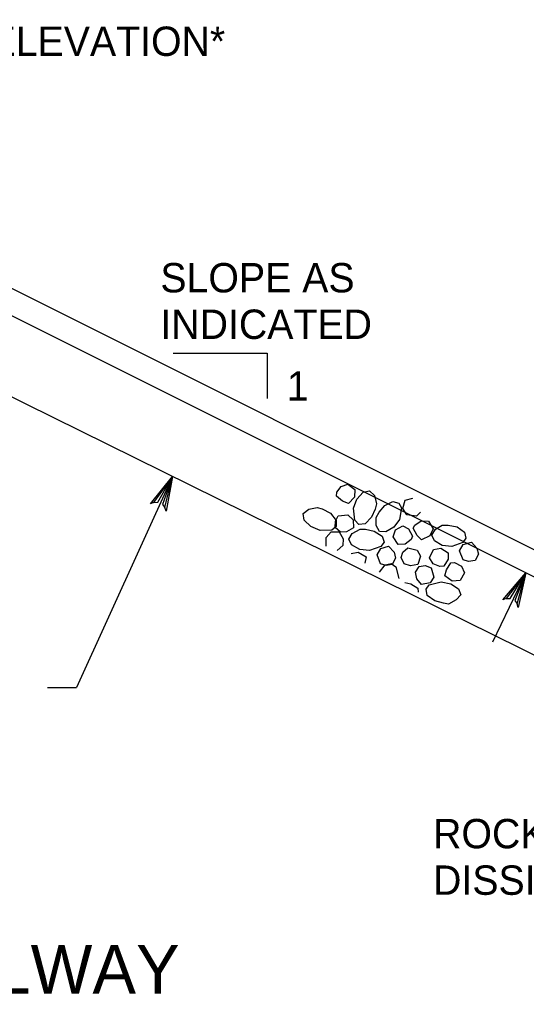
# Model space of a CAD drawing. Extents: x 636462 to 639890, y 299944 to 300538.
# Drawn here: x 637844.1 to 637895.9, y 300239.8 to 300339.3 of the extents above; entities that cross this region are included whole.
import ezdxf

# ---------------------------------------------------------------- set-up
doc = ezdxf.new("R2010")
doc.units = 0
doc.layers.add('Default', color=7, linetype='Continuous')

msp = doc.modelspace()

# ---------------------------------------------------------------- linework, layer by layer
at = {"layer": 'Default'}
for p, q in [((637788.436, 300339.341), (637929.75, 300268.679)), ((637804.157, 300328.687), (637929.745, 300265.889)), ((637801.626, 300321.372), (637927.675, 300259.183)), ((637859.79, 300305.283), (637869.393, 300305.283)), ((637869.393, 300305.283), (637869.393, 300300.666)), ((637859.722, 300292.709), (637849.9, 300271.168)), ((637876.932, 300291.693), (637877.608, 300291.927)), ((637877.608, 300291.927), (637878.345, 300291.363)), ((637876.447, 300290.689), (637876.497, 300291.111)), ((637876.497, 300291.111), (637876.932, 300291.693)), ((637878.345, 300291.363), (637878.31, 300290.608)), ((637878.55, 300290.387), (637879.188, 300291.11)), ((637879.188, 300291.11), (637879.822, 300291.25)), ((637879.822, 300291.25), (637880.321, 300290.779)), ((637880.321, 300290.779), (637880.544, 300289.902)), ((637877.069, 300290.196), (637876.447, 300290.689)), ((637877.682, 300289.934), (637877.069, 300290.196)), ((637878.31, 300290.608), (637877.682, 300289.934)), ((637878.205, 300289.459), (637878.55, 300290.387)), ((637880.544, 300289.902), (637880.422, 300289.365)), ((637881.399, 300289.758), (637882.213, 300290.163)), ((637882.213, 300290.163), (637882.828, 300289.997)), ((637882.828, 300289.997), (637883.087, 300289.506)), ((637883.243, 300289.429), (637883.476, 300290.29)), ((637883.476, 300290.29), (637884.268, 300290.482)), ((637873.056, 300288.912), (637873.62, 300289.369)), ((637873.167, 300288.258), (637873.056, 300288.912)), ((637873.62, 300289.369), (637874.489, 300289.543)), ((637874.489, 300289.543), (637874.997, 300289.401)), ((637874.997, 300289.401), (637875.833, 300288.972)), ((637875.833, 300288.972), (637876.436, 300288.229)), ((637878.342, 300288.241), (637878.205, 300289.459)), ((637880.422, 300289.365), (637880.046, 300288.544)), ((637880.509, 300288.527), (637880.798, 300289.053)), ((637880.798, 300289.053), (637881.399, 300289.758)), ((637883.087, 300289.506), (637882.889, 300288.321)), ((637883.648, 300288.782), (637883.243, 300289.429)), ((637885.043, 300289.065), (637884.62, 300288.662)), ((637873.836, 300287.604), (637873.167, 300288.258)), ((637876.308, 300287.516), (637876.344, 300288.144)), ((637876.344, 300288.144), (637876.643, 300288.674)), ((637876.436, 300288.229), (637876.424, 300287.596)), ((637876.643, 300288.674), (637877.601, 300288.781)), ((637877.601, 300288.781), (637878.17, 300288.272)), ((637878.17, 300288.272), (637878.2, 300287.455)), ((637878.723, 300287.818), (637878.342, 300288.241)), ((637879.368, 300287.879), (637878.723, 300287.818)), ((637880.046, 300288.544), (637879.368, 300287.879)), ((637880.522, 300287.711), (637880.509, 300288.527)), ((637882.889, 300288.321), (637882.299, 300287.526)), ((637884.62, 300288.662), (637883.648, 300288.782)), ((637884.444, 300287.745), (637885.113, 300288.194)), ((637885.113, 300288.194), (637885.862, 300288.129)), ((637885.862, 300288.129), (637886.322, 300287.371)), ((637874.775, 300287.182), (637873.836, 300287.604)), ((637875.975, 300287.22), (637874.775, 300287.182)), ((637875.387, 300286.488), (637875.92, 300287.052)), ((637875.92, 300287.052), (637876.733, 300287.058)), ((637876.424, 300287.596), (637875.975, 300287.22)), ((637876.856, 300287.036), (637876.308, 300287.516)), ((637876.733, 300287.058), (637877.139, 300286.351)), ((637877.493, 300287.049), (637876.856, 300287.036)), ((637878.2, 300287.455), (637877.493, 300287.049)), ((637877.72, 300286.311), (637878.066, 300286.903)), ((637878.066, 300286.903), (637878.871, 300287.317)), ((637878.871, 300287.317), (637879.421, 300287.319)), ((637879.421, 300287.319), (637880.306, 300287.138)), ((637880.306, 300287.138), (637881.106, 300286.627)), ((637880.859, 300287.097), (637880.522, 300287.711)), ((637881.508, 300287.055), (637880.859, 300287.097)), ((637882.299, 300287.526), (637881.508, 300287.055)), ((637882.235, 300286.554), (637882.468, 300287.248)), ((637882.468, 300287.248), (637883.238, 300287.674)), ((637883.238, 300287.674), (637883.808, 300287.363)), ((637883.808, 300287.363), (637884.224, 300286.627)), ((637884.289, 300287.432), (637884.444, 300287.745)), ((637884.693, 300286.673), (637884.289, 300287.432)), ((637886.322, 300287.371), (637885.989, 300286.644)), ((637886.179, 300286.725), (637886.55, 300287.318)), ((637886.55, 300287.318), (637887.256, 300287.728)), ((637887.256, 300287.728), (637887.856, 300287.733)), ((637887.856, 300287.733), (637888.765, 300287.552)), ((637888.765, 300287.552), (637889.516, 300287.039)), ((637889.516, 300287.039), (637889.671, 300286.421)), ((637875.404, 300285.596), (637875.387, 300286.488)), ((637877.139, 300286.351), (637877.093, 300285.674)), ((637877.999, 300285.724), (637877.72, 300286.311)), ((637881.312, 300286.011), (637880.984, 300285.545)), ((637881.106, 300286.627), (637881.312, 300286.011)), ((637882.763, 300285.762), (637882.235, 300286.554)), ((637884.069, 300286.258), (637883.478, 300285.798)), ((637884.224, 300286.627), (637884.069, 300286.258)), ((637885.141, 300286.228), (637884.693, 300286.673)), ((637885.989, 300286.644), (637885.141, 300286.228)), ((637886.458, 300286.138), (637886.179, 300286.725)), ((637887.256, 300285.677), (637886.458, 300286.138)), ((637889.369, 300285.956), (637888.238, 300285.55)), ((637889.671, 300286.421), (637889.369, 300285.956)), ((637889.377, 300285.781), (637890.242, 300285.999)), ((637890.242, 300285.999), (637890.797, 300285.4)), ((637877.093, 300285.674), (637876.54, 300285.138)), ((637877.942, 300284.846), (637878.685, 300284.982)), ((637878.847, 300285.265), (637877.999, 300285.724)), ((637878.685, 300284.982), (637879.484, 300284.521)), ((637879.828, 300285.138), (637878.847, 300285.265)), ((637880.984, 300285.545), (637879.828, 300285.138)), ((637880.625, 300284.702), (637880.993, 300285.37)), ((637880.993, 300285.37), (637881.783, 300285.584)), ((637881.783, 300285.584), (637882.337, 300284.986)), ((637882.337, 300284.986), (637882.493, 300284.368)), ((637883.478, 300285.798), (637882.763, 300285.762)), ((637883.046, 300284.423), (637883.246, 300284.993)), ((637883.246, 300284.993), (637883.758, 300285.408)), ((637883.758, 300285.408), (637884.709, 300285.187)), ((637884.709, 300285.187), (637885.046, 300284.574)), ((637885.942, 300284.412), (637886.376, 300285.259)), ((637886.376, 300285.259), (637887.095, 300285.394)), ((637887.095, 300285.394), (637887.843, 300284.93)), ((637888.238, 300285.55), (637887.256, 300285.677)), ((637887.843, 300284.93), (637887.85, 300284.28)), ((637889.01, 300285.113), (637889.377, 300285.781)), ((637889.379, 300284.205), (637889.01, 300285.113)), ((637890.797, 300285.4), (637890.952, 300284.783)), ((637879.484, 300284.521), (637879.366, 300283.865)), ((637880.945, 300283.792), (637880.625, 300284.702)), ((637881.425, 300283.691), (637882.044, 300283.821)), ((637882.044, 300283.821), (637882.512, 300283.469)), ((637882.493, 300284.368), (637882.149, 300283.726)), ((637883.35, 300283.798), (637883.046, 300284.423)), ((637885.046, 300284.574), (637884.758, 300283.713)), ((637886.322, 300283.805), (637885.942, 300284.412)), ((637887.85, 300284.28), (637887.41, 300283.559)), ((637887.679, 300283.172), (637888.144, 300283.895)), ((637888.144, 300283.895), (637888.493, 300283.912)), ((637888.493, 300283.912), (637889.211, 300283.547)), ((637889.938, 300284.033), (637889.379, 300284.205)), ((637890.633, 300284.142), (637889.938, 300284.033)), ((637890.952, 300284.783), (637890.633, 300284.142)), ((637880.837, 300282.936), (637881.425, 300283.691)), ((637881.529, 300283.621), (637880.945, 300283.792)), ((637882.149, 300283.726), (637881.529, 300283.621)), ((637882.512, 300283.469), (637882.819, 300282.308)), ((637883.998, 300283.587), (637883.35, 300283.798)), ((637884.758, 300283.713), (637883.998, 300283.587)), ((637884.514, 300282.941), (637884.911, 300283.511)), ((637884.646, 300282.273), (637884.514, 300282.941)), ((637884.911, 300283.511), (637885.506, 300283.615)), ((637885.506, 300283.615), (637886.118, 300283.37)), ((637886.118, 300283.37), (637886.389, 300282.433)), ((637887.012, 300283.514), (637886.322, 300283.805)), ((637887.41, 300283.559), (637887.012, 300283.514)), ((637887.509, 300282.563), (637887.679, 300283.172)), ((637889.52, 300282.861), (637889.083, 300282.09)), ((637889.211, 300283.547), (637889.52, 300282.861)), ((637895.791, 300282.867), (637892.372, 300275.813)), ((637883.44, 300281.888), (637884.047, 300281.743)), ((637885.126, 300281.671), (637884.646, 300282.273)), ((637886.018, 300281.839), (637885.126, 300281.671)), ((637885.928, 300281.635), (637887.138, 300281.969)), ((637886.389, 300282.433), (637886.018, 300281.839)), ((637887.138, 300281.969), (637888.149, 300281.744)), ((637888.285, 300282.026), (637887.509, 300282.563)), ((637889.083, 300282.09), (637888.285, 300282.026)), ((637884.047, 300281.743), (637884.769, 300281.303)), ((637884.769, 300281.303), (637884.789, 300280.904)), ((637885.625, 300281.195), (637885.928, 300281.635)), ((637885.706, 300280.548), (637885.625, 300281.195)), ((637888.149, 300281.744), (637888.9, 300281.23)), ((637888.9, 300281.23), (637889.155, 300280.617)), ((637886.508, 300280.012), (637885.706, 300280.548)), ((637887.37, 300279.78), (637886.508, 300280.012)), ((637888.679, 300280.119), (637887.9, 300279.68)), ((637889.155, 300280.617), (637888.679, 300280.119)), ((637887.9, 300279.68), (637887.37, 300279.78)), ((637846.943, 300271.168), (637849.9, 300271.168))]:
    msp.add_line(p, q, dxfattribs=at)
for points in [[(637857.776, 300290.051), (637857.46, 300289.902), (637859.722, 300292.709), (637857.776, 300290.051), (637858.197, 300290.071), (637859.722, 300292.709), (637858.674, 300289.855), (637858.937, 300289.531), (637859.722, 300292.709), (637859.047, 300289.168), (637858.937, 300289.531)], [(637893.776, 300280.261), (637893.456, 300280.12), (637895.791, 300282.867), (637893.776, 300280.261), (637894.197, 300280.27), (637895.791, 300282.867), (637894.668, 300280.041), (637894.922, 300279.71), (637895.791, 300282.867), (637895.023, 300279.344), (637894.922, 300279.71)]]:
    msp.add_lwpolyline(points, dxfattribs=at)

# ---------------------------------------------------------------- texts
for s, height, p in [('CREST ELEVATION*', 2.99804, (637826.33, 300335.622)), ('SLOPE AS', 2.998, (637858.471, 300311.49)), ('INDICATED', 2.998, (637858.471, 300306.743)), ('1', 2.998, (637871.383, 300300.447)), ('ROCK OUTLET', 2.99804, (637886.319, 300254.761)), ('DISSIPATOR', 2.998, (637886.319, 300250.014)), ('EMERGENCY SPILLWAY', 4.99672, (637782.099, 300239.912))]:
    msp.add_text(s, height=height, dxfattribs=at).set_placement(p)

doc.saveas('drawing.dxf')
